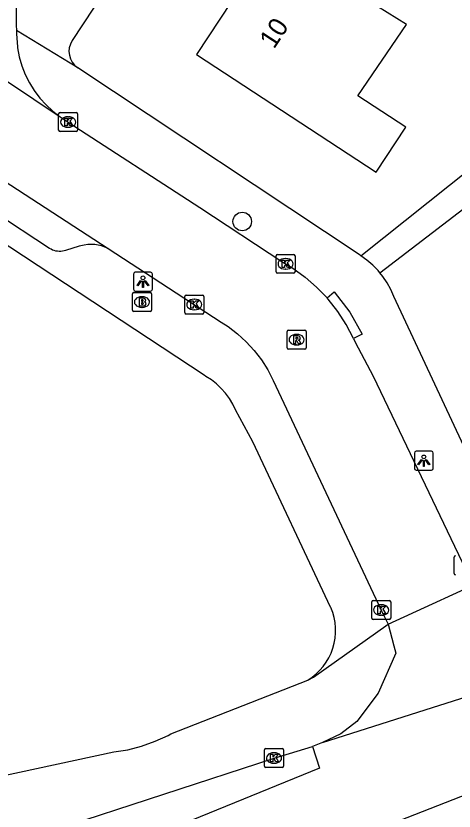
# Model space of a CAD drawing. Extents: x 159280 to 160375, y 384531 to 385872.
# Drawn here: x 160041.3 to 160064.43, y 384621.74 to 384663.74 of the extents above; entities that cross this region are included whole.
import ezdxf

# ---------------------------------------------------------------- set-up
doc = ezdxf.new("R2010")
doc.units = 0
for name, color, linetype in [('IMGEO_Boom', 7, 'Continuous'), ('IMGEO_Brandkraan', 7, 'Continuous'), ('IMGEO_Fietspad_open', 7, 'Continuous'), ('IMGEO_Kolk', 7, 'Continuous'), ('IMGEO_Lichtpunt', 7, 'Continuous'), ('IMGEO_Pand', 7, 'Continuous'), ('IMGEO_Pand_nummerreeks', 7, 'Continuous'), ('IMGEO_Rijbaan_lokaal_open', 7, 'Continuous'), ('IMGEO_Rioolput', 7, 'Continuous'), ('IMGEO_Voetpad_open', 7, 'Continuous')]:
    doc.layers.add(name, color=color, linetype=linetype)

msp = doc.modelspace()

# ---------------------------------------------------------------- linework, layer by layer
at = {"layer": 'IMGEO_Boom'}
msp.add_circle((160053.242, 384652.883), 0.489, dxfattribs=at)
at = {"layer": 'IMGEO_Brandkraan'}
for p, q in [((160047.45, 384648.204), (160047.45, 384649.056)), ((160047.525, 384649.13), (160048.377, 384649.13)), ((160047.938, 384648.91), (160047.963, 384648.91)), ((160048.451, 384649.056), (160048.451, 384648.204)), ((160048.377, 384648.13), (160047.525, 384648.13)), ((160047.961, 384648.35), (160047.936, 384648.35))]:
    msp.add_line(p, q, dxfattribs=at)
for points in [[(160047.45, 384648.204), (160047.45, 384649.056)], [(160047.525, 384649.13), (160048.377, 384649.13)], [(160048.451, 384649.056), (160048.451, 384648.204)], [(160047.798, 384648.83), (160047.798, 384648.43), (160048.011, 384648.43)], [(160048.029, 384648.83), (160047.798, 384648.83)], [(160047.977, 384648.749), (160047.923, 384648.749), (160047.923, 384648.673)], [(160047.923, 384648.673), (160047.976, 384648.673)], [(160047.985, 384648.597), (160047.923, 384648.597), (160047.923, 384648.516)], [(160047.923, 384648.516), (160047.985, 384648.516)], [(160048.377, 384648.13), (160047.525, 384648.13)]]:
    msp.add_lwpolyline(points, dxfattribs=at)
for centre, radius, start, end in [((160047.527, 384649.054), 0.0765, 91.552, 178.448), ((160047.527, 384649.054), 0.0765, 91.552, 178.448), ((160048.375, 384649.054), 0.0765, 1.552, 88.448), ((160048.375, 384649.054), 0.0765, 1.552, 88.448), ((160047.978, 384648.711), 0.0379, 267.8285, 90.9355), ((160047.986, 384648.556), 0.0404, 269.8759, 90.5077), ((160048.033, 384648.685), 0.145, 59.4692, 91.5367), ((160048.058, 384648.732), 0.0922, 285.5137, 58.1501), ((160048.063, 384648.54), 0.105, 301.3115, 78.989), ((160047.527, 384648.206), 0.0765, 181.552, 268.448), ((160047.527, 384648.206), 0.0765, 181.552, 268.448), ((160048.017, 384648.681), 0.251, 268.6676, 293.5347), ((160048.375, 384648.206), 0.0765, 271.552, 358.448), ((160048.375, 384648.206), 0.0765, 271.552, 358.448)]:
    msp.add_arc(centre, radius, start, end, dxfattribs=at)
for centre, major_axis, ratio, start_param, end_param in [((160047.937, 384648.63), (-0.387, 0.002), 0.722429, 4.712389, 7.853982), ((160047.962, 384648.63), (-0.39, 0.002), 0.717154, 1.570796, 4.712389)]:
    msp.add_ellipse(centre, major_axis=major_axis, ratio=ratio, start_param=start_param, end_param=end_param, dxfattribs=at)
at = {"layer": 'IMGEO_Fietspad_open'}
msp.add_lwpolyline([(160036.18, 384618.209), (160038.989, 384619.298), (160043.28, 384620.739), (160054.921, 384624.543), (160056.956, 384625.159)], dxfattribs=at)
at = {"layer": 'IMGEO_Kolk'}
for p, q in [((160043.55, 384657.712), (160043.55, 384658.564)), ((160043.625, 384658.638), (160044.477, 384658.638)), ((160044.551, 384658.564), (160044.551, 384657.712)), ((160044.038, 384658.418), (160044.063, 384658.418)), ((160044.061, 384657.858), (160044.036, 384657.858)), ((160044.477, 384657.638), (160043.625, 384657.638)), ((160055.031, 384650.222), (160055.031, 384651.074)), ((160055.106, 384651.148), (160055.958, 384651.148)), ((160056.032, 384651.074), (160056.032, 384650.222)), ((160055.519, 384650.928), (160055.544, 384650.928)), ((160055.542, 384650.368), (160055.517, 384650.368)), ((160055.958, 384650.148), (160055.106, 384650.148)), ((160050.211, 384648.072), (160050.211, 384648.924)), ((160050.286, 384648.998), (160051.138, 384648.998)), ((160051.212, 384648.924), (160051.212, 384648.072)), ((160050.699, 384648.778), (160050.724, 384648.778)), ((160050.722, 384648.218), (160050.697, 384648.218)), ((160051.138, 384647.998), (160050.286, 384647.998)), ((160064.426, 384634.298), (160064.426, 384635.15)), ((160060.081, 384631.938), (160060.081, 384632.79)), ((160060.156, 384632.864), (160061.008, 384632.864)), ((160060.569, 384632.644), (160060.594, 384632.644)), ((160061.082, 384632.79), (160061.082, 384631.938)), ((160061.008, 384631.864), (160060.156, 384631.864)), ((160060.592, 384632.084), (160060.567, 384632.084)), ((160054.42, 384624.119), (160054.42, 384624.971)), ((160054.495, 384625.045), (160055.347, 384625.045)), ((160055.421, 384624.971), (160055.421, 384624.119)), ((160054.908, 384624.825), (160054.933, 384624.825)), ((160054.931, 384624.265), (160054.906, 384624.265)), ((160055.347, 384624.045), (160054.495, 384624.045))]:
    msp.add_line(p, q, dxfattribs=at)
for points in [[(160043.55, 384657.712), (160043.55, 384658.564)], [(160043.625, 384658.638), (160044.477, 384658.638)], [(160044.551, 384658.564), (160044.551, 384657.712)], [(160043.871, 384658.338), (160043.994, 384658.338), (160043.994, 384658.187), (160044.124, 384658.338), (160044.288, 384658.338), (160044.142, 384658.187), (160044.295, 384657.938), (160044.143, 384657.938), (160044.058, 384658.102), (160043.994, 384658.035), (160043.994, 384657.938), (160043.871, 384657.938), (160043.871, 384658.338)], [(160044.477, 384657.638), (160043.625, 384657.638)], [(160055.031, 384650.222), (160055.031, 384651.074)], [(160055.106, 384651.148), (160055.958, 384651.148)], [(160056.032, 384651.074), (160056.032, 384650.222)], [(160055.352, 384650.848), (160055.475, 384650.848), (160055.475, 384650.697), (160055.605, 384650.848), (160055.769, 384650.848), (160055.623, 384650.697), (160055.776, 384650.448), (160055.624, 384650.448), (160055.539, 384650.612), (160055.475, 384650.545), (160055.475, 384650.448), (160055.352, 384650.448), (160055.352, 384650.848)], [(160055.958, 384650.148), (160055.106, 384650.148)], [(160050.211, 384648.072), (160050.211, 384648.924)], [(160050.286, 384648.998), (160051.138, 384648.998)], [(160051.212, 384648.924), (160051.212, 384648.072)], [(160050.532, 384648.698), (160050.655, 384648.698), (160050.655, 384648.547), (160050.785, 384648.698), (160050.949, 384648.698), (160050.803, 384648.547), (160050.956, 384648.298), (160050.804, 384648.298), (160050.719, 384648.462), (160050.655, 384648.395), (160050.655, 384648.298), (160050.532, 384648.298), (160050.532, 384648.698)], [(160051.138, 384647.998), (160050.286, 384647.998)], [(160064.426, 384634.298), (160064.426, 384635.15)], [(160060.081, 384631.938), (160060.081, 384632.79)], [(160060.156, 384632.864), (160061.008, 384632.864)], [(160060.402, 384632.564), (160060.525, 384632.564), (160060.525, 384632.413), (160060.655, 384632.564), (160060.819, 384632.564), (160060.673, 384632.413), (160060.826, 384632.164), (160060.674, 384632.164), (160060.589, 384632.328), (160060.525, 384632.261), (160060.525, 384632.164), (160060.402, 384632.164), (160060.402, 384632.564)], [(160061.082, 384632.79), (160061.082, 384631.938)], [(160061.008, 384631.864), (160060.156, 384631.864)], [(160054.42, 384624.119), (160054.42, 384624.971)], [(160054.495, 384625.045), (160055.347, 384625.045)], [(160055.421, 384624.971), (160055.421, 384624.119)], [(160054.741, 384624.745), (160054.864, 384624.745), (160054.864, 384624.594), (160054.994, 384624.745), (160055.158, 384624.745), (160055.012, 384624.594), (160055.165, 384624.345), (160055.013, 384624.345), (160054.928, 384624.509), (160054.864, 384624.442), (160054.864, 384624.345), (160054.741, 384624.345), (160054.741, 384624.745)], [(160055.347, 384624.045), (160054.495, 384624.045)]]:
    msp.add_lwpolyline(points, dxfattribs=at)
for centre, start, end in [((160043.627, 384658.562), 91.552, 178.448), ((160043.627, 384658.562), 91.552, 178.448), ((160044.475, 384658.562), 1.552, 88.448), ((160044.475, 384658.562), 1.552, 88.448), ((160043.627, 384657.714), 181.552, 268.448), ((160043.627, 384657.714), 181.552, 268.448), ((160044.475, 384657.714), 271.552, 358.448), ((160044.475, 384657.714), 271.552, 358.448), ((160055.108, 384651.072), 91.552, 178.448), ((160055.108, 384651.072), 91.552, 178.448), ((160055.956, 384651.072), 1.552, 88.448), ((160055.956, 384651.072), 1.552, 88.448), ((160055.108, 384650.224), 181.552, 268.448), ((160055.108, 384650.224), 181.552, 268.448), ((160055.956, 384650.224), 271.552, 358.448), ((160055.956, 384650.224), 271.552, 358.448), ((160050.288, 384648.922), 91.552, 178.448), ((160050.288, 384648.922), 91.552, 178.448), ((160051.136, 384648.922), 1.552, 88.448), ((160051.136, 384648.922), 1.552, 88.448), ((160050.288, 384648.074), 181.552, 268.448), ((160050.288, 384648.074), 181.552, 268.448), ((160051.136, 384648.074), 271.552, 358.448), ((160051.136, 384648.074), 271.552, 358.448), ((160064.503, 384635.148), 91.552, 178.448), ((160064.503, 384635.148), 91.552, 178.448), ((160064.503, 384634.3), 181.552, 268.448), ((160064.503, 384634.3), 181.552, 268.448), ((160060.158, 384632.788), 91.552, 178.448), ((160060.158, 384632.788), 91.552, 178.448), ((160061.006, 384632.788), 1.552, 88.448), ((160061.006, 384632.788), 1.552, 88.448), ((160060.158, 384631.94), 181.552, 268.448), ((160060.158, 384631.94), 181.552, 268.448), ((160061.006, 384631.94), 271.552, 358.448), ((160061.006, 384631.94), 271.552, 358.448), ((160054.497, 384624.969), 91.552, 178.448), ((160054.497, 384624.969), 91.552, 178.448), ((160055.345, 384624.969), 1.552, 88.448), ((160055.345, 384624.969), 1.552, 88.448), ((160054.497, 384624.121), 181.552, 268.448), ((160054.497, 384624.121), 181.552, 268.448), ((160055.345, 384624.121), 271.552, 358.448), ((160055.345, 384624.121), 271.552, 358.448)]:
    msp.add_arc(centre, 0.0765, start, end, dxfattribs=at)
for centre, major_axis, ratio, start_param, end_param in [((160044.037, 384658.138), (-0.387, 0.002), 0.722429, 4.712389, 7.853982), ((160044.062, 384658.138), (-0.39, 0.002), 0.717154, 1.570796, 4.712389), ((160055.518, 384650.648), (-0.387, 0.002), 0.722429, 4.712389, 7.853982), ((160055.543, 384650.648), (-0.39, 0.002), 0.717154, 1.570796, 4.712389), ((160050.698, 384648.498), (-0.387, 0.002), 0.722429, 4.712389, 7.853982), ((160050.723, 384648.498), (-0.39, 0.002), 0.717154, 1.570796, 4.712389), ((160060.568, 384632.364), (-0.387, 0.002), 0.722429, 4.712389, 7.853982), ((160060.593, 384632.364), (-0.39, 0.002), 0.717154, 1.570796, 4.712389), ((160054.907, 384624.545), (-0.387, 0.002), 0.722429, 4.712389, 7.853982), ((160054.932, 384624.545), (-0.39, 0.002), 0.717154, 1.570796, 4.712389)]:
    msp.add_ellipse(centre, major_axis=major_axis, ratio=ratio, start_param=start_param, end_param=end_param, dxfattribs=at)
at = {"layer": 'IMGEO_Lichtpunt'}
for p, q in [((160048.405, 384650.206), (160047.597, 384650.206)), ((160048.405, 384650.206), (160047.597, 384650.206)), ((160047.503, 384650.111), (160047.503, 384649.304)), ((160047.503, 384650.111), (160047.503, 384649.304)), ((160048.499, 384649.304), (160048.499, 384650.111)), ((160048.499, 384649.304), (160048.499, 384650.111)), ((160047.597, 384649.21), (160048.405, 384649.21)), ((160047.597, 384649.21), (160048.405, 384649.21)), ((160062.33, 384640.652), (160062.33, 384639.845)), ((160062.33, 384640.652), (160062.33, 384639.845)), ((160063.232, 384640.747), (160062.424, 384640.747)), ((160063.232, 384640.747), (160062.424, 384640.747)), ((160063.326, 384639.845), (160063.326, 384640.652)), ((160063.326, 384639.845), (160063.326, 384640.652)), ((160062.424, 384639.751), (160063.232, 384639.751)), ((160062.424, 384639.751), (160063.232, 384639.751))]:
    msp.add_line(p, q, dxfattribs=at)
for points in [[(160047.877, 384649.775), (160047.916, 384649.747), (160047.728, 384649.485), (160047.69, 384649.512), (160047.877, 384649.775)], [(160048.089, 384649.747), (160048.127, 384649.774), (160048.314, 384649.512), (160048.275, 384649.484), (160048.089, 384649.747)], [(160047.979, 384649.727), (160048.026, 384649.727), (160048.026, 384649.405), (160047.979, 384649.405), (160047.979, 384649.727)], [(160062.704, 384640.316), (160062.743, 384640.288), (160062.555, 384640.026), (160062.517, 384640.053), (160062.704, 384640.316)], [(160062.806, 384640.268), (160062.853, 384640.268), (160062.853, 384639.946), (160062.806, 384639.946), (160062.806, 384640.268)], [(160062.916, 384640.288), (160062.954, 384640.315), (160063.141, 384640.053), (160063.102, 384640.025), (160062.916, 384640.288)]]:
    msp.add_lwpolyline(points, dxfattribs=at)
for centre in [(160048.002, 384649.909), (160062.829, 384640.45)]:
    msp.add_circle(centre, 0.0994, dxfattribs=at)
for centre, start, end in [((160047.597, 384650.111), 90, 180), ((160047.597, 384650.111), 90, 180), ((160048.405, 384650.111), 0, 90), ((160048.405, 384650.111), 0, 90), ((160047.597, 384649.304), 180, 270), ((160047.597, 384649.304), 180, 270), ((160048.405, 384649.304), 270, 0), ((160048.405, 384649.304), 270, 360), ((160062.424, 384640.652), 90, 180), ((160062.424, 384640.652), 90, 180), ((160063.232, 384640.652), 0, 90), ((160063.232, 384640.652), 0, 90), ((160062.424, 384639.845), 180, 270), ((160062.424, 384639.845), 180, 270), ((160063.232, 384639.845), 270, 0), ((160063.232, 384639.845), 270, 360)]:
    msp.add_arc(centre, 0.0946, start, end, dxfattribs=at)
at = {"layer": 'IMGEO_Pand'}
msp.add_lwpolyline([(160052.775, 384669.228), (160052.238, 384668.409), (160050.576, 384665.874), (160052.668, 384664.503), (160050.829, 384661.699), (160060.305, 384655.486), (160061.871, 384657.875), (160059.347, 384659.53), (160061.918, 384663.293), (160059.874, 384664.566)], dxfattribs=at)
at = {"layer": 'IMGEO_Rijbaan_lokaal_open'}
for points in [[(160180.653, 384675.929), (160171.723, 384671.759), (160144.378, 384658.99), (160126.055, 384650.383), (160088.841, 384632.92), (160077.69, 384627.699), (160073.801, 384626.037), (160056.041, 384619.086), (160049.251, 384616.444)], [(160032.343, 384665.995), (160043.629, 384658.408)], [(160029.93, 384662.115), (160041.033, 384654.799), (160046.161, 384651.462)], [(160041.381, 384662.055), (160041.476, 384661.575), (160041.613, 384661.106), (160041.791, 384660.651), (160042.009, 384660.213), (160042.266, 384659.797), (160042.559, 384659.405), (160042.885, 384659.041), (160043.243, 384658.708), (160043.629, 384658.408)], [(160043.629, 384658.408), (160044.047, 384658.14), (160051.011, 384653.623), (160055.381, 384650.734), (160055.911, 384650.413), (160056.561, 384649.945), (160057.167, 384649.42), (160057.723, 384648.844)], [(160046.161, 384651.462), (160052.137, 384647.572), (160052.502, 384647.334), (160052.998, 384646.954), (160053.458, 384646.532), (160053.878, 384646.07), (160054.255, 384645.572), (160054.586, 384645.043), (160054.869, 384644.486), (160060.584, 384632.361), (160060.938, 384631.613)], [(160059.117, 384646.713), (160058.733, 384647.441), (160058.286, 384648.132), (160057.778, 384648.78), (160057.723, 384648.844)], [(160059.117, 384646.713), (160059.207, 384646.514), (160060.154, 384644.709), (160065.431, 384633.668)], [(160060.938, 384631.613), (160063.279, 384632.684), (160065.431, 384633.668)], [(160060.938, 384631.613), (160061.247, 384630.477), (160061.352, 384630.091), (160060.415, 384627.976), (160059.294, 384626.473), (160058.446, 384625.826), (160057.485, 384625.361)], [(160057.485, 384625.361), (160069.809, 384629.293)], [(160056.956, 384625.159), (160057.313, 384624.009), (160047.872, 384620.151)], [(160057.485, 384625.361), (160056.956, 384625.159)]]:
    msp.add_lwpolyline(points, dxfattribs=at)
for centre, radius, start, end in [((160062.932, 384663.886), 21.63, 176.4146, 182.4228), ((160064.637, 384664.012), 23.339, 182.5533, 184.8094)]:
    msp.add_arc(centre, radius, start, end, dxfattribs=at)
at = {"layer": 'IMGEO_Rioolput'}
for p, q in [((160055.614, 384646.216), (160055.614, 384647.068)), ((160055.689, 384647.142), (160056.541, 384647.142)), ((160056.102, 384646.922), (160056.127, 384646.922)), ((160056.615, 384647.068), (160056.615, 384646.216)), ((160056.541, 384646.142), (160055.689, 384646.142)), ((160056.125, 384646.362), (160056.1, 384646.362))]:
    msp.add_line(p, q, dxfattribs=at)
for points in [[(160055.614, 384646.216), (160055.614, 384647.068)], [(160055.689, 384647.142), (160056.541, 384647.142)], [(160056.203, 384646.84), (160055.951, 384646.842), (160055.951, 384646.442)], [(160056.615, 384647.068), (160056.615, 384646.216)], [(160055.951, 384646.442), (160056.075, 384646.442), (160056.075, 384646.604), (160056.086, 384646.604)], [(160056.129, 384646.761), (160056.075, 384646.761), (160056.075, 384646.68)], [(160056.075, 384646.68), (160056.127, 384646.68)], [(160056.133, 384646.575), (160056.204, 384646.442), (160056.344, 384646.442), (160056.279, 384646.568)], [(160056.541, 384646.142), (160055.689, 384646.142)]]:
    msp.add_lwpolyline(points, dxfattribs=at)
for centre, radius, start, end in [((160055.691, 384647.066), 0.0765, 91.552, 178.448), ((160055.691, 384647.066), 0.0765, 91.552, 178.448), ((160056.202, 384646.73), 0.109, 350.3612, 89.416), ((160056.539, 384647.066), 0.0765, 1.552, 88.448), ((160056.539, 384647.066), 0.0765, 1.552, 88.448), ((160056.085, 384646.551), 0.0533, 26.0293, 88.6989), ((160056.111, 384646.869), 0.19, 274.7715, 282.9687), ((160056.135, 384646.665), 0.0964, 77.0061, 93.1865), ((160056.149, 384646.722), 0.0378, 276.6634, 79.6772), ((160056.2, 384646.73), 0.112, 277.5842, 350.9817), ((160056.184, 384646.515), 0.108, 29.5134, 73.7905), ((160055.691, 384646.218), 0.0765, 181.552, 268.448), ((160055.691, 384646.218), 0.0765, 181.552, 268.448), ((160056.539, 384646.218), 0.0765, 271.552, 358.448), ((160056.539, 384646.218), 0.0765, 271.552, 358.448)]:
    msp.add_arc(centre, radius, start, end, dxfattribs=at)
for centre, major_axis, ratio, start_param, end_param in [((160056.101, 384646.642), (-0.387, 0.002), 0.722429, 4.712389, 7.853982), ((160056.126, 384646.642), (-0.39, 0.002), 0.717154, 1.570796, 4.712389)]:
    msp.add_ellipse(centre, major_axis=major_axis, ratio=ratio, start_param=start_param, end_param=end_param, dxfattribs=at)
at = {"layer": 'IMGEO_Voetpad_open'}
for points in [[(160075.08, 384697.276), (160063.153, 384691.087), (160044.265, 384662.443)], [(160059.502, 384651.079), (160092.529, 384677.432), (160092.253, 384677.98), (160087.615, 384687.184)], [(160060.513, 384650.172), (160073.214, 384659.911), (160097.106, 384678.232), (160102.169, 384667.456)], [(160056.7, 384628.663), (160056.927, 384628.815), (160057.14, 384628.987), (160057.337, 384629.178), (160057.516, 384629.385), (160057.675, 384629.608), (160057.815, 384629.843), (160057.932, 384630.091), (160058.027, 384630.347), (160058.099, 384630.612), (160058.146, 384630.881), (160058.17, 384631.154), (160058.169, 384631.428), (160058.143, 384631.7), (160058.094, 384631.969), (160058.02, 384632.233), (160057.924, 384632.489), (160057.91, 384632.52), (160053.803, 384641.254), (160052.896, 384642.928), (160052.745, 384643.237), (160052.567, 384643.531), (160052.363, 384643.808), (160052.136, 384644.066), (160051.886, 384644.302), (160051.616, 384644.515), (160051.328, 384644.703), (160051.229, 384644.76), (160005.069, 384675.189)], [(160046.161, 384651.462), (160045.992, 384651.535), (160045.818, 384651.593), (160045.639, 384651.635), (160045.457, 384651.661), (160045.273, 384651.671), (160045.089, 384651.664), (160044.907, 384651.641), (160044.727, 384651.601), (160044.641, 384651.576), (160043.922, 384651.348), (160043.849, 384651.328), (160043.761, 384651.311), (160043.671, 384651.302), (160043.581, 384651.302), (160043.492, 384651.309), (160043.403, 384651.324), (160043.316, 384651.348), (160043.232, 384651.378), (160043.151, 384651.417), (160043.073, 384651.462), (160040.111, 384653.391), (160019.513, 384666.963)], [(160044.557, 384661.009), (160041.322, 384662.972)], [(160059.502, 384651.079), (160059.466, 384651.102), (160044.557, 384661.009)], [(160060.513, 384650.172), (160060.413, 384650.295), (160060.133, 384650.583), (160059.829, 384650.845), (160059.502, 384651.079)], [(160068.691, 384633.091), (160068.623, 384633.18), (160068.563, 384633.275), (160068.512, 384633.375), (160061.244, 384648.931), (160061.083, 384649.299), (160060.89, 384649.65), (160060.666, 384649.984), (160060.513, 384650.172)], [(160057.723, 384648.844), (160058.098, 384649.175), (160058.915, 384648.103), (160059.57, 384646.925), (160059.117, 384646.713)], [(160056.7, 384628.663), (160057.003, 384628.818), (160060.938, 384631.613)], [(160035.102, 384622.424), (160046.458, 384624.864), (160047.202, 384624.986), (160047.931, 384625.175), (160048.641, 384625.427), (160049.326, 384625.742), (160049.482, 384625.825), (160056.7, 384628.663)]]:
    msp.add_lwpolyline(points, dxfattribs=at)
msp.add_arc((160045.132, 384661.873), 1.037, 146.6521, 236.367, dxfattribs=at)

# ---------------------------------------------------------------- texts
at = {"layer": 'IMGEO_Pand_nummerreeks'}
msp.add_text('10', height=1, rotation=56.7457, dxfattribs=at).set_placement((160054.92, 384661.956))

doc.saveas('drawing.dxf')
